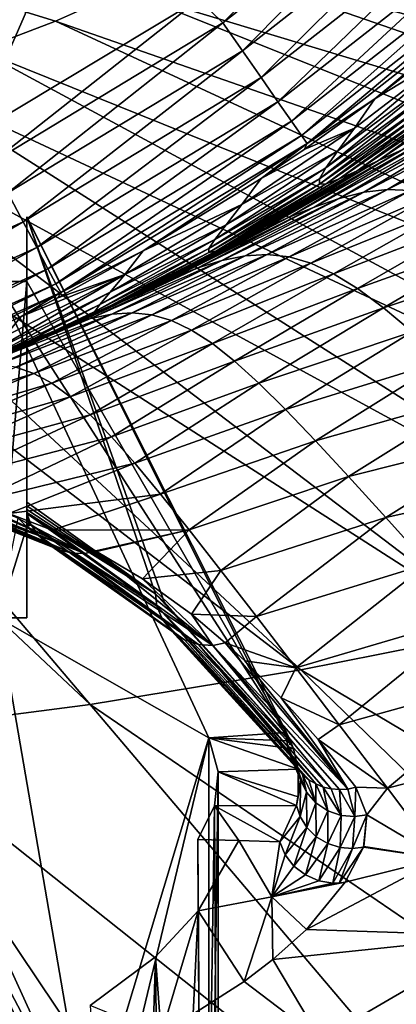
# Model space of a CAD drawing. Header units: metres. Extents: x -92 to 264, y -100 to 50.
# Tile 548 of 721: x 205.82 to 207.87, y 3.12 to 8.49. Entities that reach past the tile are written whole.
import ezdxf

# ---------------------------------------------------------------- set-up
doc = ezdxf.new("R2010")
doc.units = ezdxf.units.M
doc.layers.add('solid_21062050_01', color=7, linetype='CONTINUOUS')

msp = doc.modelspace()

# ---------------------------------------------------------------- linework, layer by layer
at = {"layer": 'solid_21062050_01'}
for points in [[(205.555817, 7.853329), (205.614304, 9.653666), (206.678879, 10.427173)], [(205.555817, 7.853329), (206.678879, 10.427173), (206.794083, 8.597695)], [(200, 10.326535, 178.373016), (205.596497, 8.3203, 183.364014), (206.011826, 8.478436, 182.924591)], [(200, 10.326535, 178.373016), (206.011826, 8.478436, 182.924591), (206.38829, 8.647404, 182.455078)], [(206.138748, 8.826874, -1.041631), (204.877975, 8.133759, -1.041631), (205.019958, 9.805163, -35.04163)], [(207.611343, 9.614434, 179.768158), (207.46048, 9.408849, 180.339371), (215.048874, 8.238047, 181.830811)], [(207.611343, 9.614434, 179.768158), (215.048874, 8.238047, 181.830811), (215.32489, 8.660256, 180.657501)], [(206.794083, 8.597695), (207.932281, 9.483607), (206.924515, 8.468657, 0.016375)], [(207.932281, 9.483607), (208.083603, 9.376821, 0.016375), (206.924515, 8.468657, 0.016375)], [(207.46048, 9.408849, 180.339371), (207.261292, 9.208073, 180.897232), (214.6716, 7.824977, 182.978745)], [(207.46048, 9.408849, 180.339371), (214.6716, 7.824977, 182.978745), (215.048874, 8.238047, 181.830811)], [(206.924515, 8.468657, 0.016375), (208.083603, 9.376821, 0.016375), (207.030823, 8.316445, 0.069336)], [(208.083603, 9.376821, 0.016375), (208.207672, 9.23873, 0.069336), (207.030823, 8.316445, 0.069336)], [(207.030823, 8.316445, 0.069336), (208.207672, 9.23873, 0.069336), (207.133194, 8.169894, 0.161324)], [(208.207672, 9.23873, 0.069336), (208.327148, 9.105783, 0.161324), (207.133194, 8.169894, 0.161324)], [(207.261292, 9.208073, 180.897232), (207.01506, 9.013407, 181.43811), (214.195602, 7.423828, 184.093567)], [(207.261292, 9.208073, 180.897232), (214.195602, 7.423828, 184.093567), (214.6716, 7.824977, 182.978745)], [(205.232544, 8.530224, -0.402698), (205.285583, 8.42916, -0.599173), (206.460953, 9.139695, -0.599173)], [(206.460953, 9.139695, -0.599173), (205.285583, 8.42916, -0.599173), (206.498917, 9.084689, -0.816342)], [(205.285583, 8.42916, -0.599173), (205.31665, 8.369979, -0.816342), (206.498917, 9.084689, -0.816342)], [(206.498917, 9.084689, -0.816342), (205.31665, 8.369979, -0.816342), (206.138748, 8.826874, -1.041631)], [(207.133194, 8.169894, 0.161324), (208.327148, 9.105783, 0.161324), (207.224655, 8.038865, 0.29021)], [(208.327148, 9.105783, 0.161324), (208.433899, 8.986901, 0.29021), (207.224655, 8.038865, 0.29021)], [(207.01506, 9.013407, 181.43811), (206.723434, 8.826114, 181.958511), (213.624146, 7.0373, 185.16777)], [(207.01506, 9.013407, 181.43811), (213.624146, 7.0373, 185.16777), (214.195602, 7.423828, 184.093567)], [(207.224655, 8.038865, 0.29021), (208.433899, 8.986901, 0.29021), (207.299042, 7.93212, 0.449018)], [(208.433899, 8.986901, 0.29021), (208.520737, 8.890025, 0.449018), (207.299042, 7.93212, 0.449018)], [(207.299042, 7.93212, 0.449018), (208.520737, 8.890025, 0.449018), (207.352402, 7.855507, 0.627105)], [(208.520737, 8.890025, 0.449018), (208.583008, 8.820487, 0.627105), (207.352402, 7.855507, 0.627105)], [(205.31665, 8.369979, -0.816342), (204.877975, 8.133759, -1.041631), (206.138748, 8.826874, -1.041631)], [(206.723434, 8.826114, 181.958511), (206.38829, 8.647404, 182.455078), (212.961075, 6.667994, 186.194138)], [(206.723434, 8.826114, 181.958511), (212.961075, 6.667994, 186.194138), (213.624146, 7.0373, 185.16777)], [(207.352402, 7.855507, 0.627105), (208.583008, 8.820487, 0.627105), (207.383514, 7.810915, 0.812403)], [(208.583008, 8.820487, 0.627105), (208.619339, 8.780027, 0.812403), (207.383514, 7.810915, 0.812403)], [(207.383514, 7.810915, 0.812403), (208.619339, 8.780027, 0.812403), (207.753174, 8.053858, 0.990425)], [(208.619339, 8.780027, 0.812403), (208.346329, 8.521456, 0.990609), (207.753174, 8.053858, 0.990425)], [(206.38829, 8.647404, 182.455078), (206.011826, 8.478436, 182.924591), (212.210876, 6.318392, 187.165787)], [(206.38829, 8.647404, 182.455078), (212.210876, 6.318392, 187.165787), (212.961075, 6.667994, 186.194138)], [(205.555817, 7.853329), (206.794083, 8.597695), (205.664612, 7.706869, 0.016375)], [(206.794083, 8.597695), (206.924515, 8.468657, 0.016375), (205.664612, 7.706869, 0.016375)], [(206.011826, 8.478436, 182.924591), (205.596497, 8.3203, 183.364014), (211.378647, 5.990846, 188.076157)], [(206.011826, 8.478436, 182.924591), (211.378647, 5.990846, 188.076157), (212.210876, 6.318392, 187.165787)], [(207.753174, 8.053858, 0.990425), (208.346329, 8.521456, 0.990609), (208.230301, 8.345279, 8.155339)], [(205.664612, 7.706869, 0.016375), (206.924515, 8.468657, 0.016375), (205.751633, 7.542884, 0.069336)], [(206.924515, 8.468657, 0.016375), (207.030823, 8.316445, 0.069336), (205.751633, 7.542884, 0.069336)], [(205.596497, 8.3203, 183.364014), (205.145004, 8.174022, 183.770493), (210.470001, 5.687558, 188.919159)], [(205.596497, 8.3203, 183.364014), (210.470001, 5.687558, 188.919159), (211.378647, 5.990846, 188.076157)], [(205.751633, 7.542884, 0.069336), (207.030823, 8.316445, 0.069336), (205.835449, 7.384994, 0.161324)], [(207.030823, 8.316445, 0.069336), (207.133194, 8.169894, 0.161324), (205.835449, 7.384994, 0.161324)], [(207.550858, 7.770518, 14.836781), (208.230301, 8.345279, 8.155339), (208.136063, 8.205587, 14.994031)], [(207.641495, 7.895266, 8.07342), (208.230301, 8.345279, 8.155339), (207.550858, 7.770518, 14.836781)], [(207.753174, 8.053858, 0.990425), (208.230301, 8.345279, 8.155339), (207.641495, 7.895266, 8.07342)], [(205.145004, 8.174022, 183.770493), (204.660294, 8.040545, 184.141418), (209.491074, 5.410564, 189.689133)], [(205.145004, 8.174022, 183.770493), (209.491074, 5.410564, 189.689133), (210.470001, 5.687558, 188.919159)], [(205.835449, 7.384994, 0.161324), (207.133194, 8.169894, 0.161324), (205.910309, 7.243841, 0.29021)], [(207.133194, 8.169894, 0.161324), (207.224655, 8.038865, 0.29021), (205.910309, 7.243841, 0.29021)], [(207.485535, 7.678223, 21.289696), (208.136063, 8.205587, 14.994031), (208.068573, 8.101045, 21.516737)], [(207.550858, 7.770518, 14.836781), (208.136063, 8.205587, 14.994031), (207.485535, 7.678223, 21.289696)], [(207.773193, 7.717883, 54.3022), (208.259369, 8.069742, 49.90226), (208.385742, 8.128951, 54.795467)], [(207.773193, 7.717883, 54.3022), (208.385742, 8.128951, 54.795467), (207.905685, 7.778523, 58.918755)], [(207.753174, 8.053858, 0.990425), (207.641495, 7.895266, 8.07342), (207.366898, 7.777961, 0.990372)], [(207.383514, 7.810915, 0.812403), (207.753174, 8.053858, 0.990425), (207.366898, 7.777961, 0.990372)], [(207.450455, 7.617925, 27.447475), (208.068573, 8.101045, 21.516737), (208.033279, 8.031542, 27.738276)], [(207.485535, 7.678223, 21.289696), (208.068573, 8.101045, 21.516737), (207.450455, 7.617925, 27.447475)], [(207.655396, 7.662143, 49.437603), (208.154526, 8.023243, 44.754059), (208.259369, 8.069742, 49.90226)], [(207.655396, 7.662143, 49.437603), (208.259369, 8.069742, 49.90226), (207.773193, 7.717883, 54.3022)], [(204.660294, 8.040545, 184.141418), (204.145508, 7.920731, 184.474396), (208.448486, 5.161725, 190.38089)], [(204.660294, 8.040545, 184.141418), (208.448486, 5.161725, 190.38089), (209.491074, 5.410564, 189.689133)], [(205.910309, 7.243841, 0.29021), (207.224655, 8.038865, 0.29021), (205.971207, 7.128871, 0.449018)], [(207.224655, 8.038865, 0.29021), (207.299042, 7.93212, 0.449018), (205.971207, 7.128871, 0.449018)], [(207.450424, 7.589476, 33.330021), (208.033279, 8.031542, 27.738276), (208.035538, 7.997298, 33.676773)], [(207.450455, 7.617925, 27.447475), (208.033279, 8.031542, 27.738276), (207.450424, 7.589476, 33.330021)], [(207.450424, 7.589476, 33.330021), (208.035538, 7.997298, 33.676773), (207.487946, 7.59135, 38.953457)], [(207.487946, 7.59135, 38.953457), (208.035538, 7.997298, 33.676773), (208.077728, 7.996684, 39.346886)], [(207.487946, 7.59135, 38.953457), (208.077728, 7.996684, 39.346886), (207.558273, 7.617768, 44.322002)], [(207.558273, 7.617768, 44.322002), (208.077728, 7.996684, 39.346886), (208.154526, 8.023243, 44.754059)], [(207.558273, 7.617768, 44.322002), (208.154526, 8.023243, 44.754059), (207.655396, 7.662143, 49.437603)], [(208.468338, 7.949449, 75.027237), (207.820984, 7.560401, 75.217163), (207.692627, 7.545261, 71.540565)], [(208.332932, 7.928845, 71.339973), (208.468338, 7.949449, 75.027237), (207.692627, 7.545261, 71.540565)], [(208.60054, 7.950209, 78.506752), (207.946213, 7.555882, 78.682831), (207.820984, 7.560401, 75.217163)], [(208.468338, 7.949449, 75.027237), (208.60054, 7.950209, 78.506752), (207.820984, 7.560401, 75.217163)], [(204.145508, 7.920731, 184.474396), (203.604004, 7.815354, 184.767273), (207.349258, 4.942711, 190.989807)], [(204.145508, 7.920731, 184.474396), (207.349258, 4.942711, 190.989807), (208.448486, 5.161725, 190.38089)], [(205.971207, 7.128871, 0.449018), (207.299042, 7.93212, 0.449018), (206.014893, 7.046362, 0.627105)], [(207.299042, 7.93212, 0.449018), (207.352402, 7.855507, 0.627105), (206.014893, 7.046362, 0.627105)], [(207.641495, 7.895266, 8.07342), (207.027405, 7.478805, 8.103096), (207.13327, 7.621135, 0.990365)], [(207.641495, 7.895266, 8.07342), (207.550858, 7.770518, 14.836781), (207.027405, 7.478805, 8.103096)], [(207.641495, 7.895266, 8.07342), (207.13327, 7.621135, 0.990365), (207.366898, 7.777961, 0.990372)], [(208.191376, 7.890066, 67.431358), (207.558304, 7.512015, 67.637764), (207.42099, 7.465037, 63.499771)], [(208.047028, 7.837938, 63.293049), (208.191376, 7.890066, 67.431358), (207.42099, 7.465037, 63.499771)], [(208.332932, 7.928845, 71.339973), (207.692627, 7.545261, 71.540565), (207.558304, 7.512015, 67.637764)], [(208.191376, 7.890066, 67.431358), (208.332932, 7.928845, 71.339973), (207.558304, 7.512015, 67.637764)], [(206.014893, 7.046362, 0.627105), (207.352402, 7.855507, 0.627105), (206.040359, 6.998327, 0.812403)], [(207.352402, 7.855507, 0.627105), (207.383514, 7.810915, 0.812403), (206.040359, 6.998327, 0.812403)], [(208.047028, 7.837938, 63.293049), (207.42099, 7.465037, 63.499771), (207.28624, 7.409995, 59.120461)], [(207.905685, 7.778523, 58.918755), (208.047028, 7.837938, 63.293049), (207.28624, 7.409995, 59.120461)], [(203.604004, 7.815354, 184.767273), (203.039291, 7.725092, 185.018158), (206.200806, 4.754991, 191.51181)], [(203.604004, 7.815354, 184.767273), (206.200806, 4.754991, 191.51181), (207.349258, 4.942711, 190.989807)], [(206.040359, 6.998327, 0.812403), (207.383514, 7.810915, 0.812403), (206.490112, 7.225599, 0.990441)], [(207.383514, 7.810915, 0.812403), (207.13327, 7.621135, 0.990365), (206.490112, 7.225599, 0.990441)], [(207.383514, 7.810915, 0.812403), (207.366898, 7.777961, 0.990372), (207.13327, 7.621135, 0.990365)], [(207.550858, 7.770518, 14.836781), (206.941391, 7.368275, 14.892488), (207.027405, 7.478805, 8.103096)], [(207.550858, 7.770518, 14.836781), (207.485535, 7.678223, 21.289696), (206.941391, 7.368275, 14.892488)], [(207.905685, 7.778523, 58.918755), (207.28624, 7.409995, 59.120461), (207.159637, 7.352561, 54.493717)], [(207.773193, 7.717883, 54.3022), (207.905685, 7.778523, 58.918755), (207.159637, 7.352561, 54.493717)], [(203.039291, 7.725092, 185.018158), (205.010895, 4.599821, 191.94339), (206.200806, 4.754991, 191.51181)], [(207.485535, 7.678223, 21.289696), (206.879883, 7.28844, 21.36739), (206.941391, 7.368275, 14.892488)], [(207.485535, 7.678223, 21.289696), (207.450455, 7.617925, 27.447475), (206.879883, 7.28844, 21.36739)], [(207.773193, 7.717883, 54.3022), (207.159637, 7.352561, 54.493717), (207.046799, 7.29847, 49.614025)], [(207.655396, 7.662143, 49.437603), (207.773193, 7.717883, 54.3022), (207.046799, 7.29847, 49.614025)], [(206.490112, 7.225599, 0.990441), (207.13327, 7.621135, 0.990365), (207.027405, 7.478805, 8.103096)], [(207.655396, 7.662143, 49.437603), (207.046799, 7.29847, 49.614025), (206.953491, 7.253828, 44.479691)], [(207.558273, 7.617768, 44.322002), (207.655396, 7.662143, 49.437603), (206.953491, 7.253828, 44.479691)], [(207.450455, 7.617925, 27.447475), (206.847473, 7.238495, 27.544544), (206.879883, 7.28844, 21.36739)], [(207.450455, 7.617925, 27.447475), (207.450424, 7.589476, 33.330021), (206.847473, 7.238495, 27.544544)], [(207.450424, 7.589476, 33.330021), (206.848618, 7.217919, 33.44643), (206.847473, 7.238495, 27.544544)], [(207.487946, 7.59135, 38.953457), (206.885498, 7.224892, 39.090546), (206.848618, 7.217919, 33.44643)], [(207.450424, 7.589476, 33.330021), (207.487946, 7.59135, 38.953457), (206.848618, 7.217919, 33.44643)], [(207.558273, 7.617768, 44.322002), (206.953491, 7.253828, 44.479691), (206.885498, 7.224892, 39.090546)], [(207.487946, 7.59135, 38.953457), (207.558273, 7.617768, 44.322002), (206.885498, 7.224892, 39.090546)], [(205.751633, 7.542884, 0.069336), (205.835449, 7.384994, 0.161324), (204.452393, 6.762676, 0.161324)], [(206.788177, 7.133277, 64.205612), (207.42099, 7.465037, 63.499771), (207.558304, 7.512015, 67.637764)], [(206.91864, 7.173785, 68.357262), (206.788177, 7.133277, 64.205612), (207.558304, 7.512015, 67.637764)], [(206.91864, 7.173785, 68.357262), (207.558304, 7.512015, 67.637764), (207.692627, 7.545261, 71.540565)], [(207.045303, 7.199256, 72.264107), (206.91864, 7.173785, 68.357262), (207.692627, 7.545261, 71.540565)], [(207.045303, 7.199256, 72.264107), (207.692627, 7.545261, 71.540565), (207.820984, 7.560401, 75.217163)], [(207.166443, 7.20604, 75.937439), (207.045303, 7.199256, 72.264107), (207.820984, 7.560401, 75.217163)], [(207.166443, 7.20604, 75.937439), (207.820984, 7.560401, 75.217163), (207.946213, 7.555882, 78.682831)], [(207.284988, 7.19276, 79.395058), (207.166443, 7.20604, 75.937439), (207.946213, 7.555882, 78.682831)], [(207.284988, 7.19276, 79.395058), (207.946213, 7.555882, 78.682831), (208.071854, 7.530525, 81.953659)], [(207.404266, 7.158193, 82.655243), (207.284988, 7.19276, 79.395058), (208.071854, 7.530525, 81.953659)], [(207.404266, 7.158193, 82.655243), (208.071854, 7.530525, 81.953659), (208.201508, 7.48315, 85.045731)], [(206.390564, 7.098109, 8.207715), (207.027405, 7.478805, 8.103096), (206.941391, 7.368275, 14.892488)], [(206.390564, 7.098109, 8.207715), (206.490112, 7.225599, 0.990441), (207.027405, 7.478805, 8.103096)], [(206.659286, 7.083128, 59.802879), (207.28624, 7.409995, 59.120461), (207.42099, 7.465037, 63.499771)], [(206.788177, 7.133277, 64.205612), (206.659286, 7.083128, 59.802879), (207.42099, 7.465037, 63.499771)], [(207.527512, 7.10112, 85.736221), (207.404266, 7.158193, 82.655243), (208.201508, 7.48315, 85.045731)], [(207.527512, 7.10112, 85.736221), (208.201508, 7.48315, 85.045731), (208.338806, 7.412658, 87.974564)], [(205.855469, 7.411811, 100.114723), (206.604965, 5.314038, 105.312416), (207.271851, 4.57229, 110.34214)], [(207.271851, 4.60222, 110.352921), (205.855469, 7.411811, 100.114723), (207.271851, 4.57229, 110.34214)], [(205.855469, 7.411811, 100.114723), (205.855469, 5.856284, 99.554703), (206.557892, 5.356875, 104.95401)], [(205.855469, 5.226477, 100.898514), (205.855469, 5.856284, 99.554703), (205.855469, 7.411811, 100.114723)], [(205.855469, 7.411811, 100.114723), (206.557892, 5.356875, 104.95401), (206.604965, 5.314038, 105.312416)], [(205.855469, 7.058738, 101.401329), (205.855469, 7.411811, 100.114723), (207.271851, 4.60222, 110.352921)], [(205.855469, 5.226477, 100.898514), (205.855469, 7.411811, 100.114723), (205.855469, 7.058738, 101.401329)], [(206.537399, 7.028777, 55.142902), (207.159637, 7.352561, 54.493717), (207.28624, 7.409995, 59.120461)], [(206.659286, 7.083128, 59.802879), (206.537399, 7.028777, 55.142902), (207.28624, 7.409995, 59.120461)], [(207.658173, 7.020451, 88.654816), (207.527512, 7.10112, 85.736221), (208.338806, 7.412658, 87.974564)], [(207.658173, 7.020451, 88.654816), (208.338806, 7.412658, 87.974564), (208.48764, 7.318252, 90.753555)], [(204.452393, 6.762676, 0.161324), (205.835449, 7.384994, 0.161324), (204.509399, 6.61341, 0.29021)], [(205.835449, 7.384994, 0.161324), (205.910309, 7.243841, 0.29021), (204.509399, 6.61341, 0.29021)], [(206.310349, 7.001498, 15.090982), (206.941391, 7.368275, 14.892488), (206.879883, 7.28844, 21.36739)], [(206.310349, 7.001498, 15.090982), (206.390564, 7.098109, 8.207715), (206.941391, 7.368275, 14.892488)], [(206.427979, 6.975701, 50.21999), (207.046799, 7.29847, 49.614025), (207.159637, 7.352561, 54.493717)], [(206.537399, 7.028777, 55.142902), (206.427979, 6.975701, 50.21999), (207.159637, 7.352561, 54.493717)], [(206.336578, 6.929773, 45.033054), (206.953491, 7.253828, 44.479691), (207.046799, 7.29847, 49.614025)], [(206.427979, 6.975701, 50.21999), (206.336578, 6.929773, 45.033054), (207.046799, 7.29847, 49.614025)], [(207.799835, 6.915339, 91.425262), (207.658173, 7.020451, 88.654816), (208.48764, 7.318252, 90.753555)], [(207.799835, 6.915339, 91.425262), (208.48764, 7.318252, 90.753555), (208.651978, 7.199209, 93.395569)], [(204.509399, 6.61341, 0.29021), (205.910309, 7.243841, 0.29021), (204.555771, 6.491848, 0.449018)], [(205.910309, 7.243841, 0.29021), (205.971207, 7.128871, 0.449018), (204.555771, 6.491848, 0.449018)], [(206.254059, 6.934315, 21.649176), (206.879883, 7.28844, 21.36739), (206.847473, 7.238495, 27.544544)], [(206.254059, 6.934315, 21.649176), (206.310349, 7.001498, 15.090982), (206.879883, 7.28844, 21.36739)], [(206.268845, 6.897089, 39.58366), (206.885498, 7.224892, 39.090546), (206.953491, 7.253828, 44.479691)], [(206.336578, 6.929773, 45.033054), (206.268845, 6.897089, 39.58366), (206.953491, 7.253828, 44.479691)], [(206.024857, 6.970207, 0.990576), (206.490112, 7.225599, 0.990441), (206.390564, 7.098109, 8.207715)], [(206.040359, 6.998327, 0.812403), (206.490112, 7.225599, 0.990441), (206.024857, 6.970207, 0.990576)], [(206.225998, 6.895376, 27.901384), (206.847473, 7.238495, 27.544544), (206.848618, 7.217919, 33.44643)], [(206.225998, 6.895376, 27.901384), (206.254059, 6.934315, 21.649176), (206.847473, 7.238495, 27.544544)], [(206.230408, 6.883746, 33.873405), (206.225998, 6.895376, 27.901384), (206.848618, 7.217919, 33.44643)], [(206.230408, 6.883746, 33.873405), (206.848618, 7.217919, 33.44643), (206.885498, 7.224892, 39.090546)], [(206.268845, 6.897089, 39.58366), (206.230408, 6.883746, 33.873405), (206.885498, 7.224892, 39.090546)], [(206.318451, 6.880954, 71.225342), (206.91864, 7.173785, 68.357262), (207.045303, 7.199256, 72.264107)], [(206.429321, 6.888179, 74.873024), (206.318451, 6.880954, 71.225342), (207.045303, 7.199256, 72.264107)], [(206.429321, 6.888179, 74.873024), (207.045303, 7.199256, 72.264107), (207.166443, 7.20604, 75.937439)], [(206.536942, 6.876924, 78.30677), (206.429321, 6.888179, 74.873024), (207.166443, 7.20604, 75.937439)], [(206.536942, 6.876924, 78.30677), (207.166443, 7.20604, 75.937439), (207.284988, 7.19276, 79.395058)], [(206.643951, 6.846053, 81.544975), (206.536942, 6.876924, 78.30677), (207.284988, 7.19276, 79.395058)], [(206.643951, 6.846053, 81.544975), (207.284988, 7.19276, 79.395058), (207.404266, 7.158193, 82.655243)], [(207.956177, 6.784965, 94.061531), (207.799835, 6.915339, 91.425262), (208.651978, 7.199209, 93.395569)], [(206.202469, 6.856769, 67.346741), (206.788177, 7.133277, 64.205612), (206.91864, 7.173785, 68.357262)], [(206.318451, 6.880954, 71.225342), (206.202469, 6.856769, 67.346741), (206.91864, 7.173785, 68.357262)], [(206.753052, 6.79443, 84.60601), (206.643951, 6.846053, 81.544975), (207.404266, 7.158193, 82.655243)], [(206.753052, 6.79443, 84.60601), (207.404266, 7.158193, 82.655243), (207.527512, 7.10112, 85.736221)], [(204.555771, 6.491848, 0.449018), (205.971207, 7.128871, 0.449018), (204.589035, 6.404615, 0.627105)], [(205.971207, 7.128871, 0.449018), (206.014893, 7.046362, 0.627105), (204.589035, 6.404615, 0.627105)], [(205.665466, 6.677839, 14.811359), (206.390564, 7.098109, 8.207715), (206.310349, 7.001498, 15.090982)], [(205.665466, 6.677839, 14.811359), (205.736877, 6.759016, 8.061646), (206.390564, 7.098109, 8.207715)], [(205.736877, 6.759016, 8.061646), (205.825027, 6.867945, 0.99065), (206.390564, 7.098109, 8.207715)], [(205.825027, 6.867945, 0.99065), (206.024857, 6.970207, 0.990576), (206.390564, 7.098109, 8.207715)], [(205.968552, 6.773581, 58.865219), (206.537399, 7.028777, 55.142902), (206.659286, 7.083128, 59.802879)], [(206.084274, 6.819428, 63.228561), (205.968552, 6.773581, 58.865219), (206.659286, 7.083128, 59.802879)], [(206.084274, 6.819428, 63.228561), (206.659286, 7.083128, 59.802879), (206.788177, 7.133277, 64.205612)], [(206.202469, 6.856769, 67.346741), (206.084274, 6.819428, 63.228561), (206.788177, 7.133277, 64.205612)], [(206.866913, 6.720961, 87.507637), (206.753052, 6.79443, 84.60601), (207.527512, 7.10112, 85.736221)], [(206.866913, 6.720961, 87.507637), (207.527512, 7.10112, 85.736221), (207.658173, 7.020451, 88.654816)], [(204.589035, 6.404615, 0.627105), (206.014893, 7.046362, 0.627105), (204.608429, 6.35382, 0.812403)], [(206.014893, 7.046362, 0.627105), (206.040359, 6.998327, 0.812403), (204.608429, 6.35382, 0.812403)], [(206.84787, 4.572523, 110.461136), (205.687805, 7.058738, 101.401329), (207.271851, 4.60222, 110.352921)], [(205.855469, 7.058738, 101.401329), (207.271851, 4.60222, 110.352921), (205.687805, 7.058738, 101.401329)], [(206.84787, 4.572523, 110.461136), (205.699539, 5.226477, 100.898514), (205.687805, 7.058738, 101.401329)], [(205.855469, 7.058738, 101.401329), (205.687805, 7.058738, 101.401329), (205.699539, 5.226477, 100.898514)], [(205.855469, 5.226477, 100.898514), (205.855469, 7.058738, 101.401329), (205.699539, 5.226477, 100.898514)], [(205.85997, 6.723877, 54.251129), (206.427979, 6.975701, 50.21999), (206.537399, 7.028777, 55.142902)], [(205.968552, 6.773581, 58.865219), (205.85997, 6.723877, 54.251129), (206.537399, 7.028777, 55.142902)], [(204.608429, 6.35382, 0.812403), (206.040359, 6.998327, 0.812403), (205.140625, 6.54972, 0.990973)], [(206.040359, 6.998327, 0.812403), (205.825027, 6.867945, 0.99065), (205.140625, 6.54972, 0.990973)], [(205.615112, 6.622885, 21.247562), (206.310349, 7.001498, 15.090982), (206.254059, 6.934315, 21.649176)], [(205.615112, 6.622885, 21.247562), (205.665466, 6.677839, 14.811359), (206.310349, 7.001498, 15.090982)], [(205.763214, 6.675045, 49.381737), (206.336578, 6.929773, 45.033054), (206.427979, 6.975701, 50.21999)], [(205.85997, 6.723877, 54.251129), (205.763214, 6.675045, 49.381737), (206.427979, 6.975701, 50.21999)], [(206.040359, 6.998327, 0.812403), (206.024857, 6.970207, 0.990576), (205.825027, 6.867945, 0.99065)], [(206.988434, 6.624755, 90.264389), (206.866913, 6.720961, 87.507637), (207.658173, 7.020451, 88.654816)], [(206.988434, 6.624755, 90.264389), (207.658173, 7.020451, 88.654816), (207.799835, 6.915339, 91.425262)], [(205.589417, 6.592689, 27.388514), (206.254059, 6.934315, 21.649176), (206.225998, 6.895376, 27.901384)], [(205.589417, 6.592689, 27.388514), (205.615112, 6.622885, 21.247562), (206.254059, 6.934315, 21.649176)], [(205.683075, 6.632251, 44.258125), (206.268845, 6.897089, 39.58366), (206.336578, 6.929773, 45.033054)], [(205.763214, 6.675045, 49.381737), (205.683075, 6.632251, 44.258125), (206.336578, 6.929773, 45.033054)], [(205.140625, 6.54972, 0.990973), (205.825027, 6.867945, 0.99065), (205.736877, 6.759016, 8.061646)], [(205.591904, 6.586023, 33.26038), (205.589417, 6.592689, 27.388514), (206.225998, 6.895376, 27.901384)], [(205.591904, 6.586023, 33.26038), (206.225998, 6.895376, 27.901384), (206.230408, 6.883746, 33.873405)], [(205.624359, 6.600806, 38.883327), (205.591904, 6.586023, 33.26038), (206.230408, 6.883746, 33.873405)], [(205.598465, 6.60341, 71.061348), (206.202469, 6.856769, 67.346741), (206.318451, 6.880954, 71.225342)], [(205.598465, 6.60341, 71.061348), (206.318451, 6.880954, 71.225342), (205.699142, 6.606774, 74.696388)], [(205.624359, 6.600806, 38.883327), (206.230408, 6.883746, 33.873405), (206.268845, 6.897089, 39.58366)], [(205.683075, 6.632251, 44.258125), (205.624359, 6.600806, 38.883327), (206.268845, 6.897089, 39.58366)], [(205.699142, 6.606774, 74.696388), (206.318451, 6.880954, 71.225342), (206.429321, 6.888179, 74.873024)], [(205.699142, 6.606774, 74.696388), (206.429321, 6.888179, 74.873024), (205.796692, 6.592227, 78.116188)], [(205.796692, 6.592227, 78.116188), (206.429321, 6.888179, 74.873024), (206.536942, 6.876924, 78.30677)], [(205.796692, 6.592227, 78.116188), (206.536942, 6.876924, 78.30677), (205.893356, 6.558658, 81.34008)], [(205.893356, 6.558658, 81.34008), (206.536942, 6.876924, 78.30677), (206.643951, 6.846053, 81.544975)], [(207.120575, 6.504991, 92.889809), (206.988434, 6.624755, 90.264389), (207.799835, 6.915339, 91.425262)], [(207.120575, 6.504991, 92.889809), (207.799835, 6.915339, 91.425262), (207.956177, 6.784965, 94.061531)], [(205.3862, 6.550951, 63.084469), (205.968552, 6.773581, 58.865219), (206.084274, 6.819428, 63.228561)], [(205.3862, 6.550951, 63.084469), (206.084274, 6.819428, 63.228561), (205.49324, 6.583632, 67.193497)], [(205.49324, 6.583632, 67.193497), (206.084274, 6.819428, 63.228561), (206.202469, 6.856769, 67.346741)], [(205.49324, 6.583632, 67.193497), (206.202469, 6.856769, 67.346741), (205.598465, 6.60341, 71.061348)], [(205.893356, 6.558658, 81.34008), (206.643951, 6.846053, 81.544975), (205.991348, 6.504953, 84.387383)], [(205.991348, 6.504953, 84.387383), (206.643951, 6.846053, 81.544975), (206.753052, 6.79443, 84.60601)], [(205.281509, 6.509539, 58.728893), (205.85997, 6.723877, 54.251129), (205.968552, 6.773581, 58.865219)], [(205.281509, 6.509539, 58.728893), (205.968552, 6.773581, 58.865219), (205.3862, 6.550951, 63.084469)], [(205.991348, 6.504953, 84.387383), (206.753052, 6.79443, 84.60601), (206.092941, 6.430026, 87.276825)], [(206.092941, 6.430026, 87.276825), (206.753052, 6.79443, 84.60601), (206.866913, 6.720961, 87.507637)], [(207.266296, 6.360842, 95.397423), (207.120575, 6.504991, 92.889809), (207.956177, 6.784965, 94.061531)], [(207.266296, 6.360842, 95.397423), (207.956177, 6.784965, 94.061531), (208.130814, 6.628506, 96.577576)], [(205.183304, 6.463567, 54.121426), (205.763214, 6.675045, 49.381737), (205.85997, 6.723877, 54.251129)], [(205.183304, 6.463567, 54.121426), (205.85997, 6.723877, 54.251129), (205.281509, 6.509539, 58.728893)], [(206.092941, 6.430026, 87.276825), (206.866913, 6.720961, 87.507637), (206.200562, 6.332953, 90.023514)], [(206.200562, 6.332953, 90.023514), (206.866913, 6.720961, 87.507637), (206.988434, 6.624755, 90.264389)], [(206.200562, 6.332953, 90.023514), (206.988434, 6.624755, 90.264389), (206.316666, 6.212874, 92.641243)], [(206.316666, 6.212874, 92.641243), (206.988434, 6.624755, 90.264389), (207.120575, 6.504991, 92.889809)], [(207.428513, 6.191464, 97.800674), (207.266296, 6.360842, 95.397423), (208.130814, 6.628506, 96.577576)], [(207.428513, 6.191464, 97.800674), (208.130814, 6.628506, 96.577576), (208.327225, 6.445046, 98.987068)], [(205.102264, 6.317033, 80.536087), (205.796692, 6.592227, 78.116188), (205.893356, 6.558658, 81.34008)], [(205.187088, 6.265993, 83.567398), (205.102264, 6.317033, 80.536087), (205.893356, 6.558658, 81.34008)], [(205.187088, 6.265993, 83.567398), (205.893356, 6.558658, 81.34008), (205.991348, 6.504953, 84.387383)], [(205.274078, 6.195024, 86.442177), (205.187088, 6.265993, 83.567398), (205.991348, 6.504953, 84.387383)], [(205.274078, 6.195024, 86.442177), (205.991348, 6.504953, 84.387383), (206.092941, 6.430026, 87.276825)], [(206.316666, 6.212874, 92.641243), (207.120575, 6.504991, 92.889809), (206.443756, 6.068925, 95.143784)], [(206.443756, 6.068925, 95.143784), (207.120575, 6.504991, 92.889809), (207.266296, 6.360842, 95.397423)], [(207.609756, 5.995785, 100.112068), (207.428513, 6.191464, 97.800674), (208.327225, 6.445046, 98.987068)], [(207.609756, 5.995785, 100.112068), (208.327225, 6.445046, 98.987068), (208.548386, 6.233421, 101.302963)], [(205.365112, 6.103187, 89.17643), (205.274078, 6.195024, 86.442177), (206.092941, 6.430026, 87.276825)], [(205.365112, 6.103187, 89.17643), (206.092941, 6.430026, 87.276825), (206.200562, 6.332953, 90.023514)], [(205.462158, 5.989612, 91.783691), (205.365112, 6.103187, 89.17643), (206.200562, 6.332953, 90.023514)], [(205.462158, 5.989612, 91.783691), (206.200562, 6.332953, 90.023514), (206.316666, 6.212874, 92.641243)], [(206.443756, 6.068925, 95.143784), (207.266296, 6.360842, 95.397423), (206.58429, 5.900227, 97.544823)], [(206.58429, 5.900227, 97.544823), (207.266296, 6.360842, 95.397423), (207.428513, 6.191464, 97.800674)], [(207.812363, 5.772601, 102.343605), (207.609756, 5.995785, 100.112068), (208.548386, 6.233421, 101.302963)], [(207.812363, 5.772601, 102.343605), (208.548386, 6.233421, 101.302963), (208.79718, 5.992427, 103.538094)], [(205.567673, 5.854095, 94.270569), (205.462158, 5.989612, 91.783691), (206.316666, 6.212874, 92.641243)], [(205.567673, 5.854095, 94.270569), (206.316666, 6.212874, 92.641243), (206.443756, 6.068925, 95.143784)], [(206.58429, 5.900227, 97.544823), (207.428513, 6.191464, 97.800674), (206.740372, 5.705676, 99.856941)], [(206.740372, 5.705676, 99.856941), (207.428513, 6.191464, 97.800674), (207.609756, 5.995785, 100.112068)], [(205.758545, 5.795401, 95.747849), (205.567673, 5.854095, 94.270569), (206.443756, 6.068925, 95.143784)], [(205.758545, 5.795401, 95.747849), (206.443756, 6.068925, 95.143784), (206.58429, 5.900227, 97.544823)], [(205.186859, 5.99774, 94.006691), (205.855469, 5.721415, 99.094955), (205.809082, 5.770062, 98.917679)], [(205.186859, 5.99774, 94.006691), (205.20517, 5.970345, 94.00341), (205.855469, 5.721415, 99.094955)], [(205.20517, 5.970345, 94.00341), (205.9198, 5.674874, 99.452446), (205.855469, 5.721415, 99.094955)], [(205.20517, 5.970345, 94.00341), (205.237366, 5.934085, 93.998062), (205.9198, 5.674874, 99.452446)], [(206.740372, 5.705676, 99.856941), (207.609756, 5.995785, 100.112068), (206.913971, 5.484016, 102.091957)], [(206.913971, 5.484016, 102.091957), (207.609756, 5.995785, 100.112068), (207.812363, 5.772601, 102.343605)], [(208.038651, 5.520707, 104.507256), (207.812363, 5.772601, 102.343605), (208.79718, 5.992427, 103.538094)], [(205.237366, 5.934085, 93.998062), (205.26947, 5.907448, 93.99305), (205.9198, 5.674874, 99.452446)], [(205.26947, 5.907448, 93.99305), (205.973846, 5.627263, 99.442177), (205.9198, 5.674874, 99.452446)], [(205.26947, 5.907448, 93.99305), (205.307968, 5.884069, 93.987335), (205.973846, 5.627263, 99.442177)], [(205.307968, 5.884069, 93.987335), (206.037674, 5.594283, 99.431664), (205.973846, 5.627263, 99.442177)], [(205.307968, 5.884069, 93.987335), (205.349564, 5.866826, 93.981445), (206.037674, 5.594283, 99.431664)], [(205.349564, 5.866826, 93.981445), (205.380875, 5.858438, 93.977158), (206.037674, 5.594283, 99.431664)], [(205.380875, 5.858438, 93.977158), (205.39328, 5.856114, 93.975502), (206.037674, 5.594283, 99.431664)], [(205.39328, 5.856114, 93.975502), (206.105484, 5.578017, 99.421791), (206.037674, 5.594283, 99.431664)], [(205.39328, 5.856114, 93.975502), (205.438126, 5.852179, 93.96965), (206.105484, 5.578017, 99.421791)], [(205.438126, 5.852179, 93.96965), (205.457321, 5.852588, 93.967216), (206.105484, 5.578017, 99.421791)], [(205.457321, 5.852588, 93.967216), (205.483078, 5.85511, 93.96402), (206.171448, 5.577692, 99.413254)], [(205.457321, 5.852588, 93.967216), (206.171448, 5.577692, 99.413254), (206.105484, 5.578017, 99.421791)], [(205.483078, 5.85511, 93.96402), (205.5271, 5.864856, 93.958748), (206.171448, 5.577692, 99.413254)], [(206.171448, 5.577692, 99.413254), (205.5271, 5.864856, 93.958748), (205.567673, 5.854095, 94.270569)], [(206.171448, 5.577692, 99.413254), (205.567673, 5.854095, 94.270569), (205.758545, 5.795401, 95.747849)], [(205.993927, 5.704285, 97.575157), (205.758545, 5.795401, 95.747849), (206.58429, 5.900227, 97.544823)], [(206.557892, 5.356875, 104.95401), (205.855469, 5.856284, 99.554703), (205.855469, 5.835995, 99.541374)], [(205.855469, 5.226477, 100.898514), (205.855469, 5.835995, 99.541374), (205.855469, 5.856284, 99.554703)], [(205.993927, 5.704285, 97.575157), (206.58429, 5.900227, 97.544823), (206.740372, 5.705676, 99.856941)], [(206.171448, 5.577692, 99.413254), (205.758545, 5.795401, 95.747849), (205.993927, 5.704285, 97.575157)], [(206.557892, 5.356875, 104.95401), (205.855469, 5.835995, 99.541374), (205.855469, 5.817485, 99.517731)], [(205.855469, 5.226477, 100.898514), (205.855469, 5.817485, 99.517731), (205.855469, 5.835995, 99.541374)], [(206.557892, 5.356875, 104.95401), (205.855469, 5.817485, 99.517731), (205.855469, 5.800794, 99.485458)], [(205.855469, 5.226477, 100.898514), (205.855469, 5.800794, 99.485458), (205.855469, 5.817485, 99.517731)], [(206.557892, 5.356875, 104.95401), (205.855469, 5.800794, 99.485458), (205.855469, 5.794419, 99.470016)], [(205.855469, 5.226477, 100.898514), (205.855469, 5.794419, 99.470016), (205.855469, 5.800794, 99.485458)], [(205.699539, 5.226477, 100.898514), (205.809082, 5.770062, 98.917679), (205.855469, 5.721415, 99.094955)], [(205.879761, 5.732547, 99.461594), (205.855469, 5.794419, 99.470016), (205.855469, 5.78544, 99.444992)], [(205.855469, 5.226477, 100.898514), (205.855469, 5.78544, 99.444992), (205.855469, 5.794419, 99.470016)], [(206.565216, 5.289273, 104.918633), (205.855469, 5.794419, 99.470016), (205.879761, 5.732547, 99.461594)], [(206.565216, 5.289273, 104.918633), (206.557892, 5.356875, 104.95401), (205.855469, 5.794419, 99.470016)], [(205.879761, 5.732547, 99.461594), (205.855469, 5.78544, 99.444992), (205.855469, 5.771086, 99.395988)], [(205.855469, 5.226477, 100.898514), (205.855469, 5.771086, 99.395988), (205.855469, 5.78544, 99.444992)], [(205.879761, 5.732547, 99.461594), (205.855469, 5.771086, 99.395988), (205.855469, 5.757546, 99.337685)], [(205.855469, 5.226477, 100.898514), (205.855469, 5.757546, 99.337685), (205.855469, 5.771086, 99.395988)], [(205.879761, 5.732547, 99.461594), (205.855469, 5.757546, 99.337685), (205.855469, 5.744745, 99.26902)], [(205.855469, 5.226477, 100.898514), (205.855469, 5.744745, 99.26902), (205.855469, 5.757546, 99.337685)], [(205.879761, 5.732547, 99.461594), (205.855469, 5.744745, 99.26902), (205.855469, 5.732679, 99.188644)], [(205.855469, 5.226477, 100.898514), (205.855469, 5.732679, 99.188644), (205.855469, 5.744745, 99.26902)], [(206.913971, 5.484016, 102.091957), (207.812363, 5.772601, 102.343605), (207.106979, 5.233989, 104.261665)], [(207.106979, 5.233989, 104.261665), (207.812363, 5.772601, 102.343605), (208.038651, 5.520707, 104.507256)], [(205.855469, 5.226477, 100.898514), (205.699539, 5.226477, 100.898514), (205.855469, 5.721415, 99.094955)], [(205.879761, 5.732547, 99.461594), (205.855469, 5.732679, 99.188644), (205.855469, 5.721415, 99.094955)], [(205.855469, 5.226477, 100.898514), (205.855469, 5.721415, 99.094955), (205.855469, 5.732679, 99.188644)], [(205.9198, 5.674874, 99.452446), (205.879761, 5.732547, 99.461594), (205.855469, 5.721415, 99.094955)], [(206.595551, 5.218157, 104.906326), (205.879761, 5.732547, 99.461594), (205.9198, 5.674874, 99.452446)], [(206.595551, 5.218157, 104.906326), (206.565216, 5.289273, 104.918633), (205.879761, 5.732547, 99.461594)], [(206.231339, 5.5906, 99.405487), (205.993927, 5.704285, 97.575157), (206.740372, 5.705676, 99.856941)], [(206.171448, 5.577692, 99.413254), (205.993927, 5.704285, 97.575157), (206.231339, 5.5906, 99.405487)], [(206.235794, 5.588216, 99.439926), (206.231339, 5.5906, 99.405487), (206.740372, 5.705676, 99.856941)], [(206.487137, 5.439398, 101.375053), (206.235794, 5.588216, 99.439926), (206.740372, 5.705676, 99.856941)], [(206.487137, 5.439398, 101.375053), (206.740372, 5.705676, 99.856941), (206.913971, 5.484016, 102.091957)], [(206.646606, 5.154499, 104.892181), (205.9198, 5.674874, 99.452446), (205.973846, 5.627263, 99.442177)], [(206.646606, 5.154499, 104.892181), (206.595551, 5.218157, 104.906326), (205.9198, 5.674874, 99.452446)], [(206.714722, 5.106784, 104.877655), (205.973846, 5.627263, 99.442177), (206.037674, 5.594283, 99.431664)], [(206.714722, 5.106784, 104.877655), (206.646606, 5.154499, 104.892181), (205.973846, 5.627263, 99.442177)], [(206.792084, 5.080478, 104.864426), (206.037674, 5.594283, 99.431664), (206.105484, 5.578017, 99.421791)], [(206.792084, 5.080478, 104.864426), (206.714722, 5.106784, 104.877655), (206.037674, 5.594283, 99.431664)], [(206.869446, 5.07609, 104.85376), (206.171448, 5.577692, 99.413254), (206.231339, 5.5906, 99.405487)], [(206.869446, 5.07609, 104.85376), (206.231339, 5.5906, 99.405487), (206.235794, 5.588216, 99.439926)], [(206.869446, 5.07609, 104.85376), (206.235794, 5.588216, 99.439926), (206.487137, 5.439398, 101.375053)], [(206.869446, 5.07609, 104.85376), (206.105484, 5.578017, 99.421791), (206.171448, 5.577692, 99.413254)], [(206.869446, 5.07609, 104.85376), (206.792084, 5.080478, 104.864426), (206.105484, 5.578017, 99.421791)], [(206.75325, 5.246309, 103.425377), (206.487137, 5.439398, 101.375053), (206.913971, 5.484016, 102.091957)], [(206.75325, 5.246309, 103.425377), (206.913971, 5.484016, 102.091957), (207.106979, 5.233989, 104.261665)], [(207.106979, 5.233989, 104.261665), (208.038651, 5.520707, 104.507256), (207.321304, 4.954316, 106.377861)], [(207.321304, 4.954316, 106.377861), (208.038651, 5.520707, 104.507256), (208.290924, 5.238868, 106.615005)], [(206.869446, 5.07609, 104.85376), (206.487137, 5.439398, 101.375053), (206.75325, 5.246309, 103.425377)], [(206.565216, 5.289273, 104.918633), (207.271851, 4.57229, 110.34214), (206.557892, 5.356875, 104.95401)], [(206.604965, 5.314038, 105.312416), (206.557892, 5.356875, 104.95401), (207.271851, 4.57229, 110.34214)], [(206.565216, 5.289273, 104.918633), (207.287445, 4.484674, 110.324699), (207.276291, 4.527813, 110.333755)], [(206.595551, 5.218157, 104.906326), (207.287445, 4.484674, 110.324699), (206.565216, 5.289273, 104.918633)], [(206.565216, 5.289273, 104.918633), (207.276291, 4.527813, 110.333755), (207.271851, 4.57229, 110.34214)], [(205.699539, 5.226477, 100.898514), (206.190887, 2.386523, 104.148094), (205.619064, 3.63123, 99.688583)], [(206.84787, 4.572523, 110.461136), (206.190887, 2.386523, 104.148094), (205.699539, 5.226477, 100.898514)], [(206.595551, 5.218157, 104.906326), (207.328766, 4.406312, 110.305428), (207.305069, 4.443867, 110.315186)], [(206.646606, 5.154499, 104.892181), (207.328766, 4.406312, 110.305428), (206.595551, 5.218157, 104.906326)], [(206.595551, 5.218157, 104.906326), (207.305069, 4.443867, 110.315186), (207.287445, 4.484674, 110.324699)], [(206.937103, 5.09093, 104.834625), (206.75325, 5.246309, 103.425377), (207.106979, 5.233989, 104.261665)], [(206.869446, 5.07609, 104.85376), (206.75325, 5.246309, 103.425377), (206.937103, 5.09093, 104.834625)], [(206.937103, 5.09093, 104.834625), (207.106979, 5.233989, 104.261665), (207.321304, 4.954316, 106.377861)], [(207.321304, 4.954316, 106.377861), (208.290924, 5.238868, 106.615005), (207.558777, 4.643113, 108.452248)], [(207.558777, 4.643113, 108.452248), (208.290924, 5.238868, 106.615005), (208.571182, 4.925133, 108.678917)], [(206.646606, 5.154499, 104.892181), (207.392044, 4.344327, 110.286087), (207.357971, 4.372876, 110.295654)], [(206.714722, 5.106784, 104.877655), (207.392044, 4.344327, 110.286087), (206.646606, 5.154499, 104.892181)], [(206.646606, 5.154499, 104.892181), (207.357971, 4.372876, 110.295654), (207.328766, 4.406312, 110.305428)], [(208.448486, 5.161725, 190.38089), (207.349258, 4.942711, 190.989807), (212.360947, 1.963133, 196.338501)], [(206.714722, 5.106784, 104.877655), (207.430191, 4.321321, 110.276955), (207.392044, 4.344327, 110.286087)], [(206.792084, 5.080478, 104.864426), (207.430191, 4.321321, 110.276955), (206.714722, 5.106784, 104.877655)], [(206.792084, 5.080478, 104.864426), (207.515121, 4.293917, 110.26078), (207.471527, 4.304388, 110.268448)], [(206.869446, 5.07609, 104.85376), (207.515121, 4.293917, 110.26078), (206.792084, 5.080478, 104.864426)], [(206.792084, 5.080478, 104.864426), (207.471527, 4.304388, 110.268448), (207.430191, 4.321321, 110.276955)], [(206.869446, 5.07609, 104.85376), (206.937103, 5.09093, 104.834625), (207.605026, 4.293189, 110.248619)], [(206.869446, 5.07609, 104.85376), (207.605026, 4.293189, 110.248619), (207.559952, 4.290155, 110.25412)], [(206.869446, 5.07609, 104.85376), (207.559952, 4.290155, 110.25412), (207.515121, 4.293917, 110.26078)], [(207.044098, 4.992424, 105.648636), (206.937103, 5.09093, 104.834625), (207.321304, 4.954316, 106.377861)], [(207.605026, 4.293189, 110.248619), (206.937103, 5.09093, 104.834625), (207.044098, 4.992424, 105.648636)], [(207.242294, 4.791294, 107.159088), (207.044098, 4.992424, 105.648636), (207.321304, 4.954316, 106.377861)], [(207.605026, 4.293189, 110.248619), (207.044098, 4.992424, 105.648636), (207.242294, 4.791294, 107.159088)], [(207.349258, 4.942711, 190.989807), (206.200806, 4.754991, 191.51181), (210.744537, 1.651126, 197.206131)], [(207.242294, 4.791294, 107.159088), (207.321304, 4.954316, 106.377861), (207.558777, 4.643113, 108.452248)], [(207.349258, 4.942711, 190.989807), (210.744537, 1.651126, 197.206131), (212.360947, 1.963133, 196.338501)], [(207.558777, 4.643113, 108.452248), (208.571182, 4.925133, 108.678917), (207.821106, 4.297736, 110.496437)], [(207.821106, 4.297736, 110.496437), (208.571182, 4.925133, 108.678917), (208.881149, 4.576827, 110.711113)], [(207.443344, 4.562605, 108.68795), (207.242294, 4.791294, 107.159088), (207.558777, 4.643113, 108.452248)], [(207.605026, 4.293189, 110.248619), (207.242294, 4.791294, 107.159088), (207.443344, 4.562605, 108.68795)], [(206.200806, 4.754991, 191.51181), (205.010895, 4.599821, 191.94339), (209.05983, 1.38386, 197.949493)], [(206.200806, 4.754991, 191.51181), (209.05983, 1.38386, 197.949493), (210.744537, 1.651126, 197.206131)], [(207.443344, 4.562605, 108.68795), (207.558777, 4.643113, 108.452248), (207.821106, 4.297736, 110.496437)], [(205.010895, 4.599821, 191.94339), (203.787521, 4.478241, 192.281677), (207.317596, 1.163038, 198.563858)], [(205.010895, 4.599821, 191.94339), (207.317596, 1.163038, 198.563858), (209.05983, 1.38386, 197.949493)], [(206.84787, 4.572523, 110.461136), (206.275742, 2.187117, 104.805031), (206.190887, 2.386523, 104.148094)], [(206.84787, 4.572523, 110.461136), (206.84787, 0.73517, 109.198891), (206.275742, 2.187117, 104.805031)], [(207.292877, 4.556435, 110.51976), (206.84787, 4.572523, 110.461136), (207.271851, 4.60222, 110.352921)], [(206.84787, 4.572523, 110.461136), (207.308807, 4.5129, 110.678406), (207.334869, 4.402066, 111.082283)], [(207.292877, 4.556435, 110.51976), (207.308807, 4.5129, 110.678406), (206.84787, 4.572523, 110.461136)], [(206.898361, 4.387921, 111.133827), (206.84787, 4.572523, 110.461136), (207.334869, 4.402066, 111.082283)], [(206.898361, 4.387921, 111.133827), (206.84787, 0.73517, 109.198891), (206.84787, 4.572523, 110.461136)], [(207.271851, 4.60222, 110.352921), (207.271851, 4.57229, 110.34214), (207.292801, 4.542375, 110.514099)], [(207.292877, 4.556435, 110.51976), (207.271851, 4.60222, 110.352921), (207.292801, 4.542375, 110.514099)], [(207.292801, 4.542375, 110.514099), (207.271851, 4.57229, 110.34214), (207.276291, 4.527813, 110.333755)], [(207.649261, 4.303004, 110.244415), (207.443344, 4.562605, 108.68795), (207.821106, 4.297736, 110.496437)], [(207.605026, 4.293189, 110.248619), (207.443344, 4.562605, 108.68795), (207.649261, 4.303004, 110.244415)], [(207.821106, 4.297736, 110.496437), (208.881149, 4.576827, 110.711113), (208.110001, 3.915492, 112.522018)], [(207.308807, 4.5129, 110.678406), (207.292801, 4.542375, 110.514099), (207.276291, 4.527813, 110.333755)], [(207.334869, 4.402066, 111.082283), (207.276291, 4.527813, 110.333755), (207.287445, 4.484674, 110.324699)], [(207.334869, 4.402066, 111.082283), (207.308807, 4.5129, 110.678406), (207.276291, 4.527813, 110.333755)], [(207.292877, 4.556435, 110.51976), (207.292801, 4.542375, 110.514099), (207.308807, 4.5129, 110.678406)], [(203.787521, 4.478241, 192.281677), (205.528961, 0.990062, 199.045319), (207.317596, 1.163038, 198.563858)], [(207.348007, 4.342968, 111.062798), (207.287445, 4.484674, 110.324699), (207.305069, 4.443867, 110.315186)], [(207.348007, 4.342968, 111.062798), (207.334869, 4.402066, 111.082283), (207.287445, 4.484674, 110.324699)], [(206.898361, 4.387921, 111.133827), (207.334869, 4.402066, 111.082283), (207.334259, 4.250644, 111.634071)], [(207.380264, 4.27675, 111.047722), (207.305069, 4.443867, 110.315186), (207.328766, 4.406312, 110.305428)], [(207.380264, 4.27675, 111.047722), (207.348007, 4.342968, 111.062798), (207.305069, 4.443867, 110.315186)], [(207.380264, 4.27675, 111.047722), (207.328766, 4.406312, 110.305428), (207.357971, 4.372876, 110.295654)], [(207.334259, 4.250644, 111.634071), (207.334869, 4.402066, 111.082283), (207.348007, 4.342968, 111.062798)], [(206.898361, 4.387921, 111.133827), (206.899063, 0.402095, 110.100143), (206.84787, 0.73517, 109.198891)], [(206.898361, 4.387921, 111.133827), (207.324722, 4.202991, 111.807716), (206.878159, 4.202877, 111.808136)], [(206.898361, 4.387921, 111.133827), (206.878159, 4.202877, 111.808136), (206.899063, 0.402095, 110.100143)], [(206.898361, 4.387921, 111.133827), (207.334259, 4.250644, 111.634071), (207.324722, 4.202991, 111.807716)], [(207.430939, 4.218269, 111.033699), (207.357971, 4.372876, 110.295654), (207.392044, 4.344327, 110.286087)], [(207.430939, 4.218269, 111.033699), (207.380264, 4.27675, 111.047722), (207.357971, 4.372876, 110.295654)], [(207.348007, 4.342968, 111.062798), (207.345001, 4.14421, 111.792183), (207.324722, 4.202991, 111.807716)], [(207.334259, 4.250644, 111.634071), (207.348007, 4.342968, 111.062798), (207.324722, 4.202991, 111.807716)], [(207.380264, 4.27675, 111.047722), (207.345001, 4.14421, 111.792183), (207.348007, 4.342968, 111.062798)], [(207.430939, 4.218269, 111.033699), (207.392044, 4.344327, 110.286087), (207.430191, 4.321321, 110.276955)], [(207.496307, 4.174386, 111.022316), (207.430191, 4.321321, 110.276955), (207.471527, 4.304388, 110.268448)], [(207.496307, 4.174386, 111.022316), (207.430939, 4.218269, 111.033699), (207.430191, 4.321321, 110.276955)], [(207.569489, 4.149303, 111.014671), (207.471527, 4.304388, 110.268448), (207.515121, 4.293917, 110.26078)], [(207.569489, 4.149303, 111.014671), (207.496307, 4.174386, 111.022316), (207.471527, 4.304388, 110.268448)], [(207.569489, 4.149303, 111.014671), (207.515121, 4.293917, 110.26078), (207.559952, 4.290155, 110.25412)], [(207.642685, 4.143311, 111.011086), (207.559952, 4.290155, 110.25412), (207.605026, 4.293189, 110.248619)], [(207.642685, 4.143311, 111.011086), (207.605026, 4.293189, 110.248619), (207.649261, 4.303004, 110.244415)], [(207.642685, 4.143311, 111.011086), (207.649261, 4.303004, 110.244415), (207.709534, 4.153435, 111.011093)], [(207.709534, 4.153435, 111.011093), (207.649261, 4.303004, 110.244415), (207.821106, 4.297736, 110.496437)], [(207.709534, 4.153435, 111.011093), (207.821106, 4.297736, 110.496437), (208.110001, 3.915492, 112.522018)], [(207.380264, 4.27675, 111.047722), (207.381729, 4.084758, 111.780182), (207.345001, 4.14421, 111.792183)], [(207.430939, 4.218269, 111.033699), (207.381729, 4.084758, 111.780182), (207.380264, 4.27675, 111.047722)], [(207.642685, 4.143311, 111.011086), (207.569489, 4.149303, 111.014671), (207.559952, 4.290155, 110.25412)], [(206.878159, 4.202877, 111.808136), (206.787476, 4.01936, 112.476868), (206.815506, 0.041095, 110.995132)], [(207.011108, 4.012517, 112.501808), (206.787476, 4.01936, 112.476868), (206.878159, 4.202877, 111.808136)], [(206.878159, 4.202877, 111.808136), (206.815506, 0.041095, 110.995132), (206.899063, 0.402095, 110.100143)], [(206.878159, 4.202877, 111.808136), (207.324722, 4.202991, 111.807716), (207.23465, 4.005453, 112.52755)], [(207.011108, 4.012517, 112.501808), (206.878159, 4.202877, 111.808136), (207.23465, 4.005453, 112.52755)], [(207.324722, 4.202991, 111.807716), (207.345001, 4.14421, 111.792183), (207.23465, 4.005453, 112.52755)], [(207.430939, 4.218269, 111.033699), (207.433273, 4.033819, 111.771362), (207.381729, 4.084758, 111.780182)], [(207.496307, 4.174386, 111.022316), (207.433273, 4.033819, 111.771362), (207.430939, 4.218269, 111.033699)], [(207.345001, 4.14421, 111.792183), (207.264297, 3.93521, 112.506081), (207.23465, 4.005453, 112.52755)], [(207.345001, 4.14421, 111.792183), (207.381729, 4.084758, 111.780182), (207.264297, 3.93521, 112.506081)], [(207.496307, 4.174386, 111.022316), (207.495728, 3.996294, 111.766647), (207.433273, 4.033819, 111.771362)], [(207.569489, 4.149303, 111.014671), (207.495728, 3.996294, 111.766647), (207.496307, 4.174386, 111.022316)], [(207.569489, 4.149303, 111.014671), (207.563293, 3.974804, 111.766273), (207.495728, 3.996294, 111.766647)], [(207.642685, 4.143311, 111.011086), (207.563293, 3.974804, 111.766273), (207.569489, 4.149303, 111.014671)], [(207.642685, 4.143311, 111.011086), (207.630005, 3.969147, 111.769745), (207.563293, 3.974804, 111.766273)], [(207.630005, 3.969147, 111.769745), (207.709534, 4.153435, 111.011093), (207.691147, 3.976708, 111.776749)], [(207.642685, 4.143311, 111.011086), (207.709534, 4.153435, 111.011093), (207.630005, 3.969147, 111.769745)], [(207.691147, 3.976708, 111.776749), (207.709534, 4.153435, 111.011093), (207.692429, 3.980851, 111.760048)], [(207.692429, 3.980851, 111.760048), (207.709534, 4.153435, 111.011093), (208.110001, 3.915492, 112.522018)], [(207.381729, 4.084758, 111.780182), (207.311859, 3.873861, 112.49015), (207.264297, 3.93521, 112.506081)], [(207.381729, 4.084758, 111.780182), (207.433273, 4.033819, 111.771362), (207.311859, 3.873861, 112.49015)], [(207.433273, 4.033819, 111.771362), (207.373962, 3.825694, 112.480919), (207.311859, 3.873861, 112.49015)], [(207.433273, 4.033819, 111.771362), (207.495728, 3.996294, 111.766647), (207.373962, 3.825694, 112.480919)], [(206.787476, 4.01936, 112.476868), (206.789536, 3.629266, 112.336678), (206.815506, 0.041095, 110.995132)], [(207.011108, 4.012517, 112.501808), (206.789536, 3.629266, 112.336678), (206.787476, 4.01936, 112.476868)], [(207.191833, 3.705436, 112.414047), (206.789536, 3.629266, 112.336678), (207.011108, 4.012517, 112.501808)], [(207.191833, 3.705436, 112.414047), (207.011108, 4.012517, 112.501808), (207.23465, 4.005453, 112.52755)], [(207.191833, 3.705436, 112.414047), (207.23465, 4.005453, 112.52755), (207.264297, 3.93521, 112.506081)], [(207.495728, 3.996294, 111.766647), (207.446335, 3.793968, 112.479027), (207.373962, 3.825694, 112.480919)], [(207.495728, 3.996294, 111.766647), (207.563293, 3.974804, 111.766273), (207.446335, 3.793968, 112.479027)], [(207.563293, 3.974804, 111.766273), (207.522736, 3.780955, 112.484512), (207.446335, 3.793968, 112.479027)], [(207.563293, 3.974804, 111.766273), (207.630005, 3.969147, 111.769745), (207.522736, 3.780955, 112.484512)], [(207.558578, 3.781219, 112.48941), (207.691147, 3.976708, 111.776749), (207.590866, 3.785366, 112.495255)], [(207.630005, 3.969147, 111.769745), (207.691147, 3.976708, 111.776749), (207.558578, 3.781219, 112.48941)], [(207.590866, 3.785366, 112.495255), (207.691147, 3.976708, 111.776749), (208.110001, 3.915492, 112.522018)], [(207.691147, 3.976708, 111.776749), (207.692429, 3.980851, 111.760048), (208.110001, 3.915492, 112.522018)], [(207.191833, 3.705436, 112.414047), (207.264297, 3.93521, 112.506081), (207.311859, 3.873861, 112.49015)], [(207.630005, 3.969147, 111.769745), (207.558578, 3.781219, 112.48941), (207.522736, 3.780955, 112.484512)], [(207.191833, 3.705436, 112.414047), (207.311859, 3.873861, 112.49015), (207.373962, 3.825694, 112.480919)], [(207.379257, 3.527663, 113.368027), (208.110001, 3.915492, 112.522018), (208.427124, 3.493691, 114.540588)], [(207.379257, 3.527663, 113.368027), (207.590866, 3.785366, 112.495255), (208.110001, 3.915492, 112.522018)], [(207.191833, 3.705436, 112.414047), (207.373962, 3.825694, 112.480919), (207.446335, 3.793968, 112.479027)], [(207.191833, 3.705436, 112.414047), (207.446335, 3.793968, 112.479027), (207.522736, 3.780955, 112.484512)], [(207.191833, 3.705436, 112.414047), (207.590866, 3.785366, 112.495255), (207.379257, 3.527663, 113.368027)], [(207.191833, 3.705436, 112.414047), (207.558578, 3.781219, 112.48941), (207.590866, 3.785366, 112.495255)], [(207.191833, 3.705436, 112.414047), (207.522736, 3.780955, 112.484512), (207.558578, 3.781219, 112.48941)], [(207.191833, 3.705436, 112.414047), (207.040695, 3.245378, 114.224236), (206.789536, 3.629266, 112.336678)], [(207.191833, 3.705436, 112.414047), (207.196228, 3.364775, 113.871826), (207.040695, 3.245378, 114.224236)], [(207.191833, 3.705436, 112.414047), (207.379257, 3.527663, 113.368027), (207.196228, 3.364775, 113.871826)], [(205.465256, 3.518002, 98.86097), (205.50972, 3.673557, 98.895813), (206.169815, 2.230394, 104.056435)], [(205.50972, 3.673557, 98.895813), (206.190887, 2.386523, 104.148094), (206.169815, 2.230394, 104.056435)], [(205.50972, 3.673557, 98.895813), (205.619064, 3.63123, 99.688583), (206.190887, 2.386523, 104.148094)], [(206.789536, 3.629266, 112.336678), (206.587418, 2.955673, 115.03231), (206.557877, 3.379754, 113.218887)], [(206.789536, 3.629266, 112.336678), (206.557877, 3.379754, 113.218887), (206.596436, -0.337938, 111.867943)], [(206.789536, 3.629266, 112.336678), (207.040695, 3.245378, 114.224236), (206.587418, 2.955673, 115.03231)], [(206.789536, 3.629266, 112.336678), (206.596436, -0.337938, 111.867943), (206.815506, 0.041095, 110.995132)], [(205.388428, 3.368933, 98.831245), (205.465256, 3.518002, 98.86097), (206.119186, 2.057724, 104.010147)], [(205.465256, 3.518002, 98.86097), (206.169815, 2.230394, 104.056435), (206.119186, 2.057724, 104.010147)], [(207.196228, 3.364775, 113.871826), (207.379257, 3.527663, 113.368027), (208.427124, 3.493691, 114.540588)], [(207.456238, 2.928347, 115.835426), (207.196228, 3.364775, 113.871826), (208.427124, 3.493691, 114.540588)], [(207.456238, 2.928347, 115.835426), (208.427124, 3.493691, 114.540588), (208.77211, 3.029948, 116.56192)], [(205.282059, 3.235827, 98.808754), (205.388428, 3.368933, 98.831245), (206.032471, 1.892281, 103.969894)], [(205.388428, 3.368933, 98.831245), (206.119186, 2.057724, 104.010147), (206.032471, 1.892281, 103.969894)], [(206.557877, 3.379754, 113.218887), (206.587418, 2.955673, 115.03231), (206.200378, 3.114401, 114.059769)], [(206.557877, 3.379754, 113.218887), (206.200378, 3.114401, 114.059769), (206.436615, -0.530516, 112.29081)], [(206.557877, 3.379754, 113.218887), (206.436615, -0.530516, 112.29081), (206.596436, -0.337938, 111.867943)], [(207.040695, 3.245378, 114.224236), (207.196228, 3.364775, 113.871826), (207.456238, 2.928347, 115.835426)], [(205.152573, 3.126593, 98.794823), (205.282059, 3.235827, 98.808754), (205.912872, 1.744461, 103.938446)], [(205.282059, 3.235827, 98.808754), (206.032471, 1.892281, 103.969894), (205.912872, 1.744461, 103.938446)], [(206.587418, 2.955673, 115.03231), (207.040695, 3.245378, 114.224236), (207.456238, 2.928347, 115.835426)], [(205.152573, 3.126593, 98.794823), (205.912872, 1.744461, 103.938446), (205.767593, 1.622929, 103.91761)]]:
    msp.add_3dface(points, dxfattribs=at)

doc.saveas('drawing.dxf')
